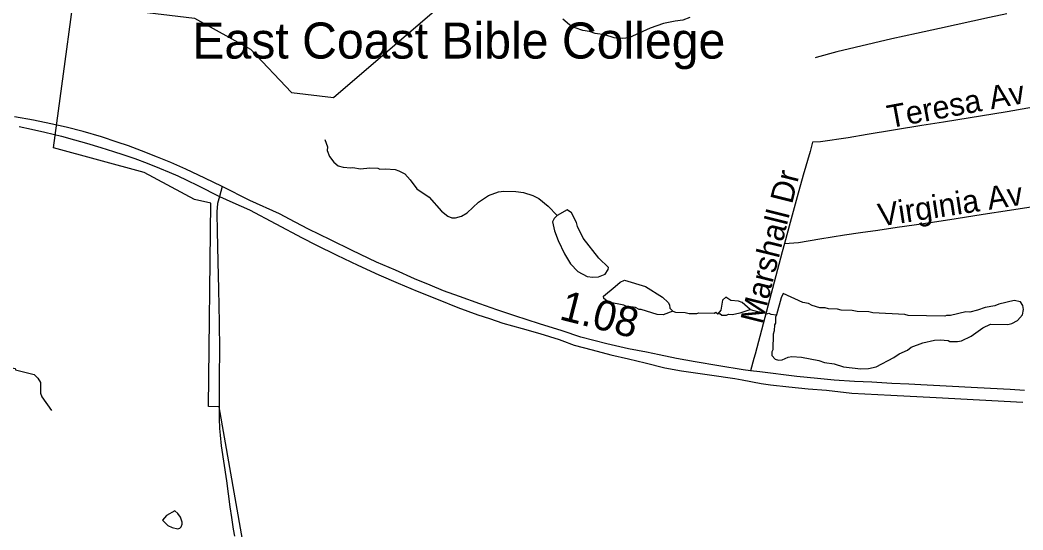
# Model space of a CAD drawing. Extents: x 1383679 to 1536984, y 460658 to 651027.
# Drawn here: x 1414164 to 1418338, y 545766 to 547887 of the extents above; entities that cross this region are included whole.
import ezdxf

# ---------------------------------------------------------------- set-up
doc = ezdxf.new("R2010")
doc.units = 0
for name, color, linetype in [('Exist Boundary Political City Limit New', 7, 'Continuous'), ('Exist Cultural Church Label', 7, 'Continuous'), ('Exist Hydrographic Creek Single Shore', 7, 'Continuous'), ('Exist Hydrographic Misc Water Feature', 7, 'Continuous'), ('Exist Road Non-System Type 51', 7, 'Continuous'), ('Exist Road Non-System Type 51 Label', 7, 'Continuous'), ('Exist Road Primary US Divided Attributed', 7, 'Continuous'), ('Exist Road Secondary Mileage Hundredths English Label', 7, 'Continuous'), ('Exist Road Secondary Type 51 Attributed', 7, 'Continuous'), ('Map Preparation Boundary City Limit Buffer Line', 7, 'Continuous')]:
    doc.layers.add(name, color=color, linetype=linetype)

msp = doc.modelspace()

# ---------------------------------------------------------------- linework, layer by layer
at = {"layer": 'Exist Boundary Political City Limit New'}
msp.add_lwpolyline([(1413676.5, 544213.1), (1414177.2, 544973.5), (1414323.4, 544980.5), (1414380.1, 544500.2), (1415189, 544492.4), (1415157, 544911.7), (1415319.4, 545515.7), (1415130.2, 545496.2), (1414991.8, 546277.4), (1414948.4, 546278.7), (1414957.1, 547124.7), (1414889.6, 547140.9), (1414680.4, 547253), (1414302.9, 547355.2), (1414423.9, 548249.8)], dxfattribs=at)
at = {"layer": 'Exist Hydrographic Creek Single Shore'}
msp.add_lwpolyline([(1414077, 548069.4), (1414185.1, 548057.3), (1414392.1, 547954.7), (1414890.1, 547895.4), (1415122.1, 547766), (1415293.1, 547585.4), (1415468.1, 547565.4), (1415917.1, 547950.3), (1416131, 548221.7), (1416182.1, 548253.5), (1416912.1, 548120.6)], dxfattribs=at)
at = {"layer": 'Exist Hydrographic Misc Water Feature'}
for points in [[(1416950.9, 547897.7), (1416922.6, 547886.4), (1416890.5, 547883.1), (1416842.3, 547872.2), (1416785.8, 547853.4), (1416697.1, 547813.5), (1416673, 547810), (1416637, 547812.8), (1416597.3, 547825.7), (1416557.3, 547830.6), (1416533.5, 547839.1), (1416505.6, 547843.8), (1416473.9, 547854.5), (1416450.1, 547867), (1416422.6, 547891.6)], [(1415432.4, 547390.3), (1415443, 547359.9), (1415442.5, 547343.9), (1415452.1, 547319.7), (1415469.5, 547295.3), (1415487.2, 547280.9), (1415509.1, 547274.4), (1415541, 547271.7), (1415549.1, 547273.5), (1415581, 547268.8), (1415619, 547272), (1415653, 547271.2), (1415660.9, 547267), (1415685, 547268.5), (1415724.9, 547265.6), (1415740.8, 547259.2), (1415764.5, 547246.7), (1415788, 547222.2), (1415815.2, 547185.6), (1415866.5, 547150.4), (1415917.1, 547091.3), (1415944.7, 547070.7), (1415960.6, 547064.3), (1415976.6, 547064), (1416000.8, 547071.5), (1416025.1, 547084.9), (1416072.1, 547129.8), (1416112.7, 547156.9), (1416155, 547171.9), (1416177, 547175.4), (1416227.1, 547174.3), (1416259, 547169.6), (1416298.6, 547156.7), (1416322.4, 547144.2), (1416361.8, 547113.3), (1416399.4, 547074)], [(1413493.5, 547134.6), (1413528.7, 547093), (1413538.3, 547074.8), (1413629.6, 546948.8), (1413644.4, 546892.5), (1413671.1, 546831.9), (1413717.6, 546762.9), (1413728.9, 546730.7), (1413772.8, 546633.7), (1413827, 546552.5), (1413875.8, 546495.5), (1413958.9, 546449.7), (1414086.8, 546448.7), (1414142.6, 546437.5), (1414144.5, 546431.5), (1414222.1, 546411.7), (1414237.8, 546397.4), (1414249.3, 546379.1), (1414248.4, 546335.2), (1414254.1, 546319), (1414294.9, 546262.2)], [(1416599.5, 546829.6), (1416612.1, 546849.8), (1416612.3, 546857.8), (1416573.1, 546896.7), (1416506.9, 546980.1), (1416483.9, 547028.6), (1416480.3, 547044.7), (1416459.2, 547085.2), (1416441.5, 547097.5), (1416399.4, 547074)], [(1416399.4, 547074), (1416386.6, 547060.8), (1416380.3, 547046.9), (1416387.5, 547010.8), (1416402.7, 546970.5), (1416429.5, 546913.9), (1416454.6, 546873.3), (1416485.8, 546840.6), (1416523.4, 546819.8), (1416547.4, 546817.3), (1416571.5, 546818.7), (1416599.5, 546829.6)], [(1416640, 546778.4), (1416661, 546796.8), (1416679.1, 546804.3), (1416766.6, 546778.4), (1416837.6, 546734.8), (1416861.2, 546712.3), (1416866.9, 546702.1), (1416868.7, 546688.1), (1416880.5, 546676.2)], [(1416880.5, 546676.2), (1416840.1, 546660.8), (1416816.1, 546661.3), (1416748.5, 546682.8), (1416740.5, 546683), (1416724.6, 546691.4), (1416684.7, 546696.2), (1416676.9, 546700.4), (1416613.2, 546713.9), (1416593.5, 546728.3), (1416591.7, 546738.3), (1416640, 546778.4)], [(1417202.1, 546682.2), (1417169.2, 546711.4), (1417153.3, 546717.7), (1417121.4, 546720.4), (1417101.7, 546734.8), (1417087.4, 546721.2), (1417080.5, 546679.4), (1417067.5, 546664.9)], [(1417312.6, 546660), (1417307.9, 546650.2), (1417307.4, 546626.3), (1417303.2, 546618.4), (1417302.7, 546594.4), (1417298.4, 546580.5), (1417296.9, 546514.6), (1417292.8, 546506.7), (1417292.4, 546490.7), (1417306.2, 546476.4), (1417320, 546472.1), (1417336.1, 546473.7), (1417360.3, 546485.1), (1417376.4, 546486.8), (1417416.4, 546483.9), (1417488, 546470.3), (1417511.8, 546461.8), (1417551.8, 546456.9), (1417591.5, 546444), (1417663.4, 546436.4), (1417695.3, 546437.7), (1417727.5, 546444.9), (1417800.4, 546483.3), (1417822.7, 546498.8), (1417857, 546514), (1417873.3, 546525.6), (1417921.7, 546544.5), (1417970, 546555.4), (1417994, 546556.9), (1418026, 546554.2), (1418033.9, 546550), (1418065.9, 546549.3), (1418082, 546552.9), (1418122.4, 546572), (1418171.2, 546606.9), (1418203.5, 546622.2), (1418275.4, 546620.5), (1418291.5, 546624.2), (1418315.8, 546637.6), (1418336.3, 546661.1), (1418340.9, 546683), (1418337.2, 546699.1), (1418327.5, 546715.3), (1418301.6, 546719.9), (1418237.3, 546705.4), (1418221.1, 546697.7), (1418181, 546690.6), (1418148.7, 546679.4), (1418116.5, 546672.1), (1418100.5, 546672.4), (1418036.2, 546657.9), (1418020.3, 546658.2), (1418012.2, 546654.4), (1417860.2, 546657.8), (1417846.3, 546662.1), (1417712.4, 546669.2), (1417696.5, 546673.5), (1417648.5, 546674.6), (1417626.6, 546679.1), (1417580.6, 546680.1), (1417566.7, 546684.4), (1417528.7, 546685.3), (1417514.8, 546689.6), (1417492.9, 546690.1), (1417461, 546698.8), (1417445.2, 546707.1), (1417421.3, 546711.7), (1417340, 546750), (1417331.7, 546731.7), (1417312.6, 546660)], [(1416880.5, 546676.2), (1416892.3, 546671.6), (1416932.2, 546670.7), (1416948.1, 546666.3), (1416980.1, 546665.6), (1416988.2, 546669.4), (1417052.2, 546668), (1417060.3, 546671.8), (1417067.5, 546664.9)], [(1417067.5, 546664.9), (1417076.2, 546665.5), (1417084.1, 546659.3), (1417104.1, 546658.9), (1417112.2, 546662.7), (1417128.2, 546662.3), (1417160.3, 546669.6), (1417202.1, 546682.2)], [(1417202.1, 546682.2), (1417232.4, 546673.9), (1417256.3, 546671.4), (1417272.2, 546665.1), (1417280.2, 546666.9), (1417288.2, 546662.7), (1417312.6, 546660)], [(1414756.5, 545805.8), (1414778.6, 545783.5), (1414796.4, 545775.1), (1414820.3, 545770.6), (1414828.3, 545772.4), (1414834.5, 545778.3), (1414838.8, 545790.2), (1414838.9, 545798.2), (1414831.4, 545818.3), (1414819.7, 545834.5), (1414807.9, 545844.8), (1414773.5, 545825.6), (1414756.5, 545805.8)]]:
    msp.add_lwpolyline(points, dxfattribs=at)
at = {"layer": 'Exist Road Non-System Type 51'}
for points in [[(1418270.3, 547913.3), (1418199.2, 547897.9), (1417990.9, 547851.8), (1417894.3, 547831.6), (1417792.7, 547808.7), (1417563, 547754.5), (1417477.5, 547731.6), (1417473.1, 547730.6)], [(1418551.7, 547556), (1418467.2, 547540.3), (1418271.9, 547506), (1418007.4, 547461.8), (1417917.3, 547448.1), (1417689.1, 547410.6), (1417609.9, 547397.8), (1417495.5, 547380.6), (1417462.4, 547378.7)], [(1417462.4, 547378.7), (1417451.6, 547340.6), (1417423.4, 547241.3), (1417398.4, 547151), (1417368.5, 547044.9), (1417345, 546957)], [(1417345, 546957), (1417345.2, 546957), (1417403.7, 546961.8), (1417492.4, 546976.6), (1417595.5, 546993), (1417661.1, 547003), (1417733.5, 547013.1), (1417814.2, 547024.9), (1417885.5, 547034.8), (1417962, 547046.4), (1418059.4, 547061.4), (1418171.7, 547079.3), (1418281.3, 547096.5), (1418398.7, 547114.7), (1418438.1, 547120), (1418459.7, 547119.3), (1418467.4, 547117.6), (1418477, 547114.8)], [(1417345, 546957), (1417336, 546923), (1417223, 546497.3)], [(1417223, 546497.3), (1417218.1, 546478.7), (1417203.7, 546427.8)]]:
    msp.add_lwpolyline(points, dxfattribs=at)
at = {"layer": 'Exist Road Primary US Divided Attributed'}
for points in [[(1415004.4, 547195.1), (1414932, 547229.6), (1414852.9, 547266.8), (1414791.4, 547294.6), (1414736.2, 547317), (1414669.7, 547343.4), (1414615.4, 547363.2), (1414567.3, 547379.4), (1414502.2, 547400.8), (1414425.8, 547422.9), (1414355.1, 547441), (1414291.3, 547455.9), (1414219.1, 547471.3), (1414140.9, 547484.9)], [(1414159.5, 547444.3), (1414211.4, 547433.3), (1414267.2, 547420.5), (1414336.4, 547403.6), (1414390.4, 547389.1), (1414440.7, 547374.4), (1414499.8, 547356.4), (1414552.1, 547340.6), (1414591.9, 547327.6), (1414640.7, 547311.1), (1414692.3, 547292.4), (1414743.7, 547271.2), (1414783.9, 547254.7), (1414820.6, 547238.6), (1414858.4, 547220.8), (1414903.6, 547198.9), (1414993.3, 547152.7)], [(1418343.7, 546345.8), (1418284.9, 546350.4), (1418148.7, 546356.4), (1418019, 546363.4), (1417912.3, 546369.5), (1417863.3, 546371.6), (1417792.1, 546374.6), (1417708.6, 546379.9), (1417637.4, 546383.2), (1417551.5, 546389.1), (1417482.1, 546395), (1417396.6, 546403.4), (1417242.6, 546423.1), (1417203.7, 546427.8), (1417173.2, 546431.5), (1417071.5, 546447.8), (1416973.3, 546464.4), (1416896, 546479.2), (1416824.2, 546494.8), (1416770.8, 546505.5), (1416695.6, 546519.8), (1416606, 546539.6), (1416497.7, 546567.3), (1416420.6, 546593.9), (1416325.9, 546622.6), (1416223.1, 546656.2), (1416147.9, 546680.9), (1416077, 546705.9), (1415993.1, 546737.1), (1415926.7, 546760.6), (1415870, 546784.3), (1415805.7, 546810.9), (1415725.9, 546845.8), (1415647.1, 546879.9), (1415545.5, 546928.7), (1415455.7, 546973), (1415363.7, 547017.4), (1415309.1, 547046.1), (1415244.1, 547080.4), (1415120.5, 547136.7), (1415004.4, 547195.1)], [(1414993.3, 547152.7), (1415049.8, 547128.4), (1415118.2, 547097.1), (1415338.2, 546981.2), (1415395.3, 546951.5), (1415481.8, 546908.4), (1415569.1, 546866.9), (1415656.7, 546826.9), (1415738, 546792), (1415816.6, 546759.1), (1415903.6, 546723.9), (1415986.2, 546691.8), (1416069.5, 546660.8), (1416117.2, 546645), (1416172.6, 546626.4), (1416252.9, 546603.3), (1416326.5, 546582.6), (1416407.8, 546557.8), (1416418, 546554), (1416469.4, 546534.8), (1416544.7, 546514.8), (1416622.5, 546494.6), (1416695.6, 546477), (1416765, 546460.5), (1416847.7, 546439.9), (1416916.6, 546427.3), (1417032.8, 546410.4), (1417138.8, 546395.2), (1417168.6, 546390.8), (1417248.6, 546375.3), (1417287, 546369.5), (1417363.6, 546360.8), (1417443.9, 546352.9), (1417519.9, 546346.9), (1417625.2, 546335.3), (1417788.3, 546325.7), (1417976.6, 546316.8), (1418337.8, 546297.7), (1418338.1, 546297.7)]]:
    msp.add_lwpolyline(points, dxfattribs=at)
at = {"layer": 'Exist Road Secondary Type 51 Attributed'}
for points in [[(1415004.4, 547195.1), (1414993.3, 547152.7)], [(1414993.3, 547152.7), (1414985.8, 547123.9), (1414982.9, 547089), (1414983, 547082.2), (1414984.2, 547009.7), (1414987.3, 546881.2), (1414989.3, 546767), (1414992.2, 546628.1), (1414993.5, 546514.7), (1414992.2, 546403.8), (1414992.5, 546305.6), (1414993, 546229.5), (1414994.3, 546187.2), (1414995.9, 546159.3), (1415000.7, 546116.1), (1415022.2, 545969.3), (1415037, 545862.1), (1415043.6, 545817.7), (1415051.3, 545768.9), (1415055.6, 545739.7)]]:
    msp.add_lwpolyline(points, dxfattribs=at)
at = {"layer": 'Map Preparation Boundary City Limit Buffer Line'}
msp.add_lwpolyline([(1413676.5, 544213.1), (1414177.2, 544973.5), (1414323.4, 544980.5), (1414380.1, 544500.2), (1415189, 544492.4), (1415157, 544911.7), (1415319.4, 545515.7), (1415130.2, 545496.2), (1414991.8, 546277.4), (1414948.4, 546278.7), (1414957.1, 547124.7), (1414889.6, 547140.9), (1414680.4, 547253), (1414302.9, 547355.2), (1414423.9, 548249.8)], dxfattribs=at)

# ---------------------------------------------------------------- texts
at = {"layer": 'Exist Cultural Church Label'}
msp.add_text('East Coast Bible College', height=150, dxfattribs=at).set_placement((1414880.4, 547727))
at = {"layer": 'Exist Road Non-System Type 51 Label'}
for s, rotation, p in [('Teresa Av', 10.5217, (1417782.2, 547437)), ('Marshall Dr', 76.0719, (1417252.9, 546618.2)), ('Virginia Av', 8.7103, (1417742.3, 547027.8))]:
    msp.add_text(s, height=95, rotation=rotation, dxfattribs=at).set_placement(p)
at = {"layer": 'Exist Road Secondary Mileage Hundredths English Label'}
msp.add_text('1.08', height=125, rotation=345.644, dxfattribs=at).set_placement((1416403.5, 546643))

doc.saveas('drawing.dxf')
